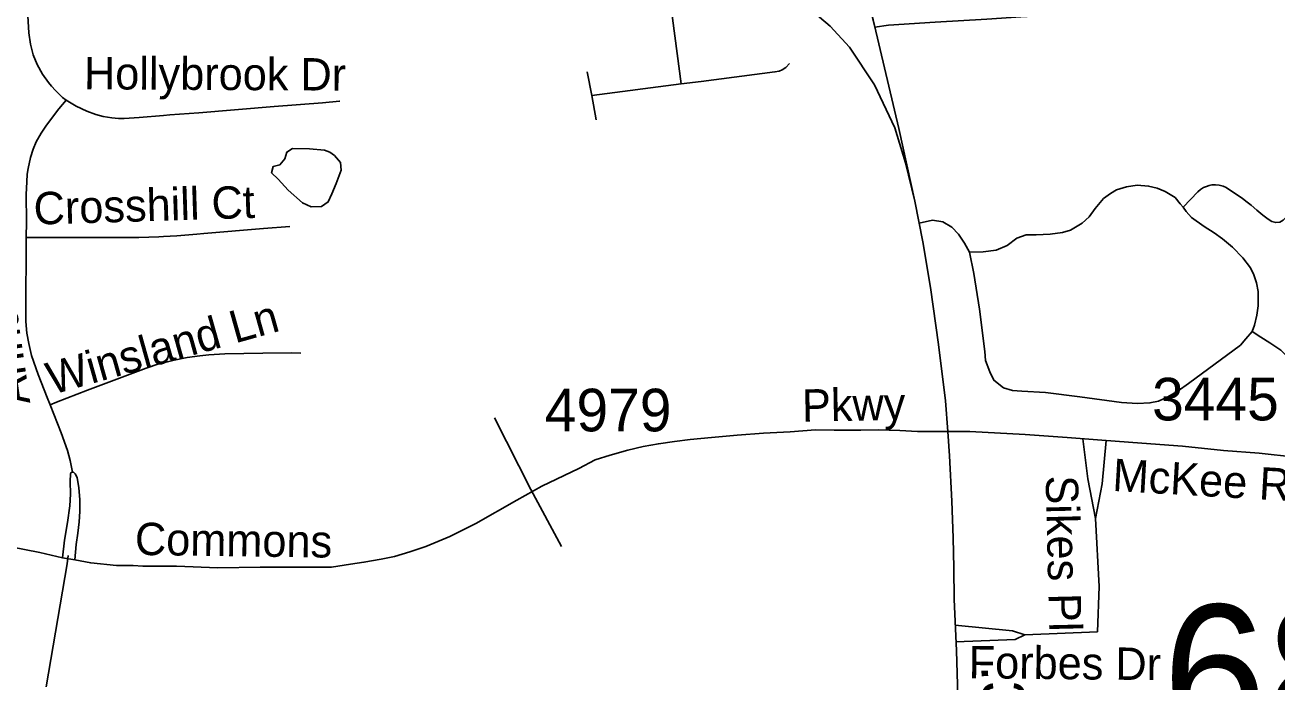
# Model space of a CAD drawing. Extents: x 1383679 to 1536984, y 460658 to 651027.
# Drawn here: x 1467669 to 1471343, y 482475 to 484405 of the extents above; entities that cross this region are included whole.
import ezdxf

# ---------------------------------------------------------------- set-up
doc = ezdxf.new("R2010")
doc.units = 0
for name, color, linetype in [('Exist Hydrographic Misc Water Feature', 7, 'Continuous'), ('Exist Road Non-System Type 51', 7, 'Continuous'), ('Exist Road Non-System Type 51 Label', 7, 'Continuous'), ('Exist Road Primary NC Attributed', 7, 'Continuous'), ('Exist Road Secondary Mileage Hundredths English Label', 7, 'Continuous'), ('Exist Road Secondary Structure Standard Bridge Number Label', 7, 'Continuous'), ('Exist Road Secondary Type 51 Attributed', 7, 'Continuous'), ('Exist Road Secondary Type 51 Label', 7, 'Continuous'), ('Exist Road Secondary Type 51 Number Label', 7, 'Continuous')]:
    doc.layers.add(name, color=color, linetype=linetype)

msp = doc.modelspace()

# ---------------------------------------------------------------- linework, layer by layer
at = {"layer": 'Exist Hydrographic Misc Water Feature'}
msp.add_lwpolyline([(1468547.6, 484037.4), (1468503.7, 484040.7), (1468453.7, 484041.7), (1468437.4, 484031.4), (1468431.2, 484011.8), (1468416.7, 483994.1), (1468396.6, 483988.7), (1468392.3, 483970.7), (1468412, 483952.3), (1468441.4, 483919.7), (1468482.8, 483882.8), (1468508.5, 483870.8), (1468538.6, 483871.8), (1468558.8, 483885.3), (1468569.3, 483908.9), (1468581.9, 483939.1), (1468596.6, 483978.9), (1468594.9, 484001.1), (1468577.3, 484021.2), (1468563.5, 484031.3), (1468547.6, 484037.4)], dxfattribs=at)
at = {"layer": 'Exist Road Non-System Type 51'}
for p, q in [((1470162.7, 484398.6), (1470111, 484615.2)), ((1469594.9, 484231.8), (1469564.4, 484461.5)), ((1469318.1, 484267.2), (1469331.9, 484197.5)), ((1469594.9, 484231.8), (1469331.9, 484197.5)), ((1469331.9, 484197.5), (1469344.8, 484126.1)), ((1469152.9, 483040.9), (1469046.4, 483250.8)), ((1469152.9, 483040.9), (1469243.2, 482873))]:
    msp.add_line(p, q, dxfattribs=at)
for points in [[(1469898.6, 484507.2), (1469956.1, 484464.9), (1470031.4, 484401.5), (1470088.9, 484339.2), (1470161.6, 484228.8), (1470221.6, 484103.2), (1470253.2, 483999.8), (1470280.2, 483887.7), (1470292.9, 483823.1)], [(1467677.7, 484485), (1467676.7, 484431.6), (1467679.4, 484381.6), (1467684.2, 484348.1), (1467692.1, 484317.3), (1467703.8, 484288.5), (1467720.1, 484260.3), (1467737.9, 484235.4), (1467746.5, 484225.2), (1467758.2, 484212.1), (1467778.9, 484191.4), (1467789.6, 484184.3)], [(1470162.7, 484398.6), (1470203, 484404.3), (1470339.9, 484412.7), (1470491.8, 484421.6), (1470591.8, 484429.1), (1470683.2, 484433.6), (1470753.3, 484436), (1470790.3, 484437.9), (1470826.9, 484441.1), (1470851.2, 484445.2), (1470943.4, 484463.8), (1470990.1, 484472), (1471029.2, 484475.4), (1471063, 484476.5), (1471096.8, 484475.8), (1471158.4, 484473.2), (1471221.1, 484468.7), (1471234.9, 484468.5)], [(1469912.4, 484291.2), (1469901.2, 484280.2), (1469891.2, 484272.8), (1469882.5, 484269.5), (1469869.6, 484266.9), (1469653.5, 484238.7), (1469594.9, 484231.8)], [(1467789.6, 484184.3), (1467767.6, 484158.6), (1467732, 484110.6), (1467716.4, 484086.9), (1467701, 484061.3), (1467692.4, 484039.8), (1467684.2, 484015.8), (1467677.4, 483983.2), (1467674.6, 483967.1), (1467673.4, 483943.9), (1467671.9, 483906.6), (1467673, 483826.3), (1467672.4, 483780.9)], [(1467789.6, 484184.3), (1467803.9, 484174.9), (1467819.1, 484165.9), (1467849.7, 484151.4), (1467876.2, 484141.5), (1467898.3, 484136.3), (1467923.5, 484132), (1467942.7, 484130.6), (1467959.2, 484130.4), (1468003.4, 484132.9), (1468075, 484139.2), (1468093.4, 484140.8), (1468179.2, 484147), (1468399.8, 484165.5), (1468541.7, 484175.9), (1468591.9, 484180.6), (1468592.1, 484180.6)], [(1470440.9, 483737.6), (1470481.2, 483738.8), (1470519.1, 483743.7), (1470550.9, 483757.1), (1470580.1, 483779.1), (1470607, 483788.8), (1470636.4, 483788.8), (1470677.9, 483790.1), (1470713.2, 483794.9), (1470737.6, 483802.2), (1470771.5, 483822.9), (1470791.6, 483841.4), (1470809.1, 483865.4), (1470834, 483895.1), (1470854.1, 483910.3), (1470872.5, 483920.8), (1470901.4, 483929.6), (1470932.6, 483934.3), (1470966.2, 483931.9), (1470991.9, 483925.5), (1471015.1, 483915.9), (1471044, 483898.2), (1471059.2, 483879.8), (1471067.5, 483869.3)], [(1471435, 483905.2), (1471361.5, 483831.5), (1471351.9, 483825.9), (1471339.8, 483824.7), (1471328, 483827.9), (1471316.9, 483834.8), (1471301.6, 483845.9), (1471283.9, 483860.6), (1471267.4, 483875.2), (1471255.9, 483884.8), (1471242.1, 483895.2), (1471193.6, 483927.2), (1471184.8, 483931.4), (1471173.6, 483934.3), (1471163.1, 483935.3), (1471152.1, 483935), (1471144.6, 483933.3), (1471136.8, 483930.8), (1471127.9, 483927.2), (1471119.1, 483921.6), (1471110.4, 483914.4), (1471067.5, 483869.3)], [(1471067.5, 483869.3), (1471076.9, 483857.4), (1471092.1, 483839.8), (1471129, 483813.3), (1471158.6, 483794.1), (1471183.5, 483777.2), (1471212.6, 483752.6), (1471242.8, 483721.2), (1471265.5, 483691.4), (1471274.9, 483670.7), (1471282.9, 483647.4), (1471288.4, 483621.8), (1471288.1, 483580), (1471284, 483552.8), (1471277.2, 483523.2), (1471270, 483504.8)], [(1470440.9, 483737.6), (1470426.2, 483763.8), (1470408, 483790.1), (1470388.4, 483810.8), (1470362.8, 483826.7), (1470332.2, 483831.6), (1470292.9, 483823.1)], [(1467672.4, 483780.9), (1467719, 483781.1), (1467821.8, 483780.7), (1467907.4, 483780.5), (1468002.7, 483781.1), (1468061.7, 483783.1), (1468075, 483783.8), (1468113.9, 483786), (1468172.7, 483790.4), (1468193.8, 483792.1), (1468368.9, 483806.8), (1468445.4, 483813.1)], [(1467672.4, 483780.9), (1467671.7, 483723.5), (1467670.8, 483612.5), (1467671.4, 483533.7), (1467673.7, 483499.8), (1467679.8, 483469.4), (1467687.5, 483434.2), (1467707.3, 483378.7), (1467733.8, 483311), (1467742.3, 483289.2)], [(1471270, 483504.8), (1471251.6, 483483.2), (1471236.4, 483464.7), (1471083.2, 483351.7), (1471052.9, 483330.1), (1471022.4, 483312.4), (1470995.9, 483300.4), (1470970.2, 483294.8), (1470934.2, 483293.2), (1470886.9, 483296.4), (1470764.4, 483312.4), (1470663.4, 483325.2), (1470594.4, 483329.2), (1470567.1, 483331.7), (1470540.6, 483339.7), (1470512.6, 483361.3), (1470499.9, 483386.2), (1470487.6, 483419.3), (1470485.4, 483445.5), (1470470.1, 483570.5), (1470453.2, 483675.4), (1470440.9, 483737.6)], [(1471270, 483504.8), (1471295.6, 483487.9), (1471322.1, 483471.1), (1471354.1, 483450.2), (1471382, 483423.8), (1471403.2, 483384.5)], [(1467742.3, 483289.2), (1467761, 483296.7), (1467852, 483331.9), (1467953.4, 483371), (1468023.9, 483396.8), (1468061, 483409.3), (1468075, 483412.8), (1468105.9, 483420.4), (1468144.9, 483428.1), (1468182.1, 483433.6), (1468208.4, 483436.2), (1468254.6, 483439.5), (1468366.3, 483440.6), (1468452.1, 483441.7), (1468478.1, 483441.5)], [(1467742.3, 483289.2), (1467774.2, 483207.1), (1467792.9, 483155.1), (1467800.9, 483126.3), (1467807.7, 483091.7)], [(1470773.8, 483189.6), (1470788.5, 483071.6), (1470810.7, 482955.1)], [(1470841.9, 483184.7), (1470830.1, 483057.7), (1470810.7, 482955.1)], [(1467778.3, 482840.4), (1467784.4, 482891.6), (1467793.2, 482943.8), (1467800, 482992.4), (1467801.7, 483027.2), (1467800.7, 483064.4), (1467802.2, 483087.1), (1467804.4, 483091), (1467807.7, 483091.7)], [(1467807.7, 483091.7), (1467811.2, 483091.3), (1467815.4, 483087.1), (1467821.3, 483075.9), (1467826.9, 483045.3), (1467829.3, 483010.9), (1467829.9, 482975.7), (1467827.7, 482945.5), (1467823.5, 482912.5), (1467818.5, 482879.5), (1467814.4, 482834)], [(1470810.7, 482955.1), (1470821.7, 482755.5), (1470816.2, 482622.4)], [(1467795.1, 482846.5), (1467791.9, 482822.3), (1467731.1, 482460.9)], [(1470602.9, 482614.1), (1470566.9, 482625.2), (1470398.8, 482642)], [(1470602.9, 482614.1), (1470575.2, 482600.2), (1470401, 482593.4)], [(1470816.2, 482622.4), (1470602.9, 482614.1)]]:
    msp.add_lwpolyline(points, dxfattribs=at)
at = {"layer": 'Exist Road Primary NC Attributed'}
for points in [[(1470376.9, 483211.2), (1470370.2, 483301.2), (1470350, 483466.4), (1470326, 483634.3), (1470303.5, 483768.1), (1470280.3, 483887.7), (1470233, 484100.8), (1469712.2, 486310.3), (1469668.7, 486569.2), (1469658.5, 486670.2), (1469649.5, 486870.9), (1469647.7, 486943.6), (1469647.5, 487011.4), (1469669.6, 487322.3), (1469677.5, 487388.3), (1469689.7, 487464.8), (1469729.9, 487649.5), (1469790.7, 487901.4), (1469813.4, 488001.3), (1469829.3, 488089), (1469837.8, 488141.9), (1469854.8, 488271.1)], [(1470414.5, 481868.1), (1470413.3, 482072), (1470409.5, 482332.5), (1470402.1, 482567.8), (1470395.5, 482717.8), (1470394.9, 482810.9), (1470392.4, 482898.6), (1470388.8, 483006.4), (1470382.2, 483139.1), (1470376.9, 483211.2)]]:
    msp.add_lwpolyline(points, dxfattribs=at)
at = {"layer": 'Exist Road Secondary Type 51 Attributed'}
msp.add_line((1467814.4, 482834), (1467778.3, 482840.4), dxfattribs=at)
for points in [[(1470376.9, 483211.2), (1470288.3, 483211), (1470236.5, 483213.7), (1470173.6, 483216.3), (1470121.3, 483214.5), (1470043.8, 483214.5), (1469988.4, 483215.9), (1469914.7, 483210.4), (1469836.3, 483206.5), (1469759, 483200.1), (1469683.1, 483193.6), (1469621.1, 483187.4), (1469574.4, 483181.8), (1469527.7, 483174.9), (1469482.8, 483166.5), (1469437.5, 483156.2), (1469386.5, 483141.4), (1469341.7, 483127.6), (1469294.1, 483102.7), (1469185.9, 483050.4), (1469112, 483008.9), (1468991.3, 482940.4), (1468915.6, 482902.6), (1468845.3, 482873.7), (1468798.1, 482857.6), (1468752.6, 482843.8), (1468713.7, 482835.8), (1468663.3, 482826.8), (1468623.6, 482821.4), (1468567.8, 482812.4), (1468513.7, 482812.4), (1468459.6, 482812.4), (1468358.7, 482812.4), (1468234.3, 482810.6), (1468113.6, 482816), (1468014.5, 482816), (1467985.6, 482817.8), (1467937, 482817.8), (1467861.3, 482825), (1467814.4, 482834)], [(1471397.4, 483135.2), (1471291, 483147.8), (1471186.5, 483155), (1471065.7, 483167.6), (1470946.8, 483176.6), (1470829.6, 483185.6), (1470726.9, 483192.9), (1470604.3, 483201.9), (1470442.1, 483210.9), (1470376.9, 483211.2)], [(1467778.3, 482840.4), (1467711.7, 482855.7), (1467627, 482871.9), (1467587.3, 482879.1), (1467453.9, 482902.6), (1467381.8, 482915.2), (1467345.8, 482922.4)]]:
    msp.add_lwpolyline(points, dxfattribs=at)

# ---------------------------------------------------------------- texts
at = {"layer": 'Exist Road Non-System Type 51 Label'}
for s, rotation, p in [('Hollybrook Dr', 359.6877, (1467841.4, 484216)), ('Annalexa Ln', 98.234, (1467684.2, 483295)), ('Crosshill Ct', 1.7631, (1467695.2, 483818.3)), ('Winsland Ln', 15.7012, (1467747.8, 483318.3)), ('Sikes Pl', 271.3525, (1470664.1, 483081.1)), ('Forbes Dr', 359.3787, (1470437.9, 482486.7))]:
    msp.add_text(s, height=95, rotation=rotation, dxfattribs=at).set_placement(p)
at = {"layer": 'Exist Road Secondary Mileage Hundredths English Label'}
msp.add_text('.33', height=125, rotation=271.8096, dxfattribs=at).set_placement((1470475.2, 482523.5))
at = {"layer": 'Exist Road Secondary Structure Standard Bridge Number Label'}
msp.add_text('680', height=410.1, dxfattribs=at).set_placement((1471007.6, 482292))
at = {"layer": 'Exist Road Secondary Type 51 Label'}
for s, rotation, p in [('Pkwy', 1.086, (1469949.9, 483239.6)), ('McKee Rd', 356.7182, (1470858.7, 483036.7)), ('Commons', 359.2188, (1467990.7, 482848.6))]:
    msp.add_text(s, height=95, rotation=rotation, dxfattribs=at).set_placement(p)
at = {"layer": 'Exist Road Secondary Type 51 Number Label'}
for s, p in [('3445', (1470976.7, 483243.6)), ('4979', (1469194.1, 483211.5))]:
    msp.add_text(s, height=125, dxfattribs=at).set_placement(p)

doc.saveas('drawing.dxf')
